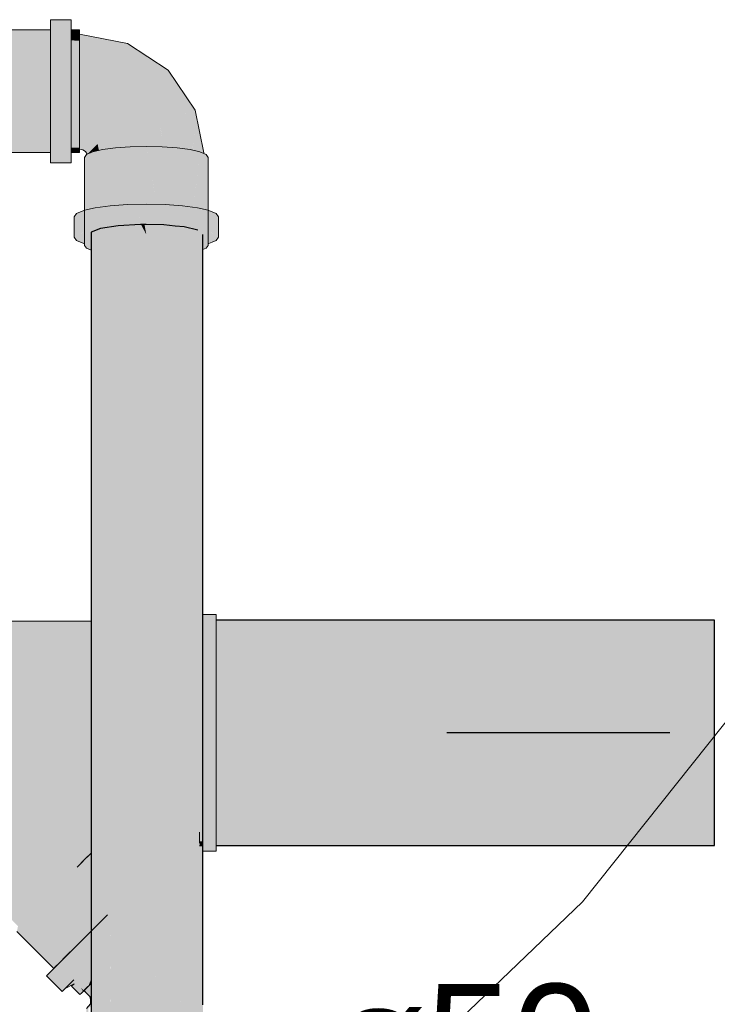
# Model space of a CAD drawing. Header units: millimetres. Extents: x 321 to 585, y -277 to 9.
# Tile 382 of 656: x 531.97 to 533.22, y -239.12 to -237.36. Entities that reach past the tile are written whole.
import ezdxf

# ---------------------------------------------------------------- set-up
doc = ezdxf.new("R2010")
doc.units = ezdxf.units.MM
doc.header["$MEASUREMENT"] = 0
doc.linetypes.add('NULL', pattern=[0])
for name, color, linetype, lineweight in [('CV-Condutos', 1, 'Continuous', 25), ('CV-Conexões', 9, 'Continuous', 18), ('IFC-Laje-Contorno', 134, 'Continuous', 5), ('TQ-Condutos', 3, 'Continuous', 25), ('TQ-Conexões', 9, 'Continuous', 18), ('TQ-Sentido conduto', 9, 'Continuous', 30), ('TQ-Textos conduto', 7, 'Continuous', 9)]:
    doc.layers.add(name, color=color, linetype=linetype, lineweight=lineweight)
doc.styles.add('Arial', font='arial.ttf')

msp = doc.modelspace()

# ---------------------------------------------------------------- hatches: boundary and pattern name
at = {"layer": 'CV-Condutos', "linetype": 'Continuous'}
for points in [[(532.0999, -237.7395), (532.0999, -237.7627), (532.0999, -237.7652), (532.1, -237.7715), (532.1002, -237.7792), (532.1001, -237.7715), (532.1002, -237.7792), (532.1, -237.7715), (532.0999, -237.7652), (532.0999, -237.7715), (532.1, -237.7789), (532.105, -238.4367), (532.1, -237.7789), (532.0999, -237.7715), (532.0999, -237.7652), (532.0999, -237.7714), (532.0999, -237.7788), (532.0999, -238.4367), (532.0999, -238.8525), (532.0999, -238.9922), (532.1057, -238.9864), (532.0999, -238.9922), (532.0999, -239.086), (532.0999, -239.109), (532.0999, -239.2103), (532.0999, -239.2391), (532.0999, -239.2438), (532.0999, -239.2607), (532.0999, -240.4124), (532.0999, -240.4126), (532.1009, -240.4123), (532.1018, -240.4121), (532.1018, -240.4119), (532.1022, -240.4121), (532.1022, -240.4117), (532.1086, -239.2607), (532.1076, -239.2438), (532.1073, -239.2391), (532.1057, -239.2103), (532.1073, -239.2391), (532.1076, -239.2438), (532.1086, -239.2607), (532.1087, -239.2438), (532.1084, -239.2391), (532.1065, -239.2103), (532.1084, -239.2391), (532.1087, -239.2438), (532.1087, -239.2391), (532.1067, -239.2103), (532.1087, -239.2391), (532.1087, -239.2438), (532.1164, -240.4188), (532.1145, -239.2438), (532.117, -240.4187), (532.117, -239.2438), (532.117, -239.2391), (532.1145, -239.2391), (532.117, -239.2391), (532.1169, -239.2103), (532.117, -239.2438), (532.117, -239.2103), (532.1163, -239.0696), (532.1162, -239.0697), (532.1152, -239.0707), (532.1162, -239.0697), (532.1163, -239.0696), (532.1158, -238.9763), (532.114, -238.978), (532.1142, -239.0717), (532.1144, -239.2103), (532.1142, -239.0717), (532.1118, -239.0741), (532.1142, -239.0717), (532.114, -238.978), (532.1158, -238.9763), (532.1131, -238.4367), (532.1101, -238.9819), (532.1096, -239.0763), (532.1088, -239.2103), (532.1095, -239.0994), (532.1096, -239.0763), (532.1089, -238.9831), (532.1082, -238.9839), (532.1061, -238.8462), (532.1089, -238.9831), (532.1079, -238.8444), (532.1049, -238.4367), (532.1079, -238.8444), (532.1101, -238.9819), (532.1109, -238.8414), (532.1131, -238.4367), (532.1167, -237.8013), (532.1004, -237.7794), (532.1002, -237.7716), (532.1001, -237.7653), (532.1002, -237.7716), (532.1037, -237.773), (532.1002, -237.7716), (532.1004, -237.7794), (532.1167, -237.8013), (532.1168, -237.7787), (532.1168, -237.7724), (532.1001, -237.7627), (532.1168, -237.7724), (532.1169, -237.7666), (532.1134, -237.7658), (532.1169, -237.7666), (532.117, -237.7327)], [(532.117, -237.7327), (532.1131, -238.4367), (532.117, -238.975), (532.117, -238.4367)], [(532.1359, -238.9561), (532.1484, -240.4137), (532.1484, -238.9436), (532.1484, -240.4057), (532.1523, -240.4055), (532.1536, -240.4054), (532.173, -238.9191), (532.1885, -237.7254), (532.1484, -237.7277), (532.117, -237.7327), (532.117, -238.975), (532.1159, -238.9762), (532.1158, -238.9763), (532.1163, -239.0696), (532.117, -239.2103), (532.1163, -239.0696), (532.117, -239.2103), (532.117, -239.0689), (532.1211, -240.4181), (532.1349, -239.051)], [(532.1537, -240.4029), (532.1536, -240.4054), (532.1864, -240.4035), (532.1885, -240.4036), (532.1885, -240.4034), (532.1885, -237.7254)], [(532.3004, -237.7705), (532.3004, -237.7643), (532.3004, -237.7622), (532.2947, -237.7449), (532.2947, -237.7635), (532.2947, -237.7642), (532.2947, -237.7667), (532.2947, -237.7689), (532.2947, -237.773), (532.2947, -237.7689), (532.2947, -237.7667), (532.2947, -237.7642), (532.2947, -237.7635), (532.2947, -237.7449), (532.2917, -237.7359), (532.2917, -237.7642), (532.2917, -237.768), (532.2942, -237.7732), (532.2947, -237.7734), (532.2942, -237.7732), (532.2917, -237.768), (532.2917, -237.7742), (532.2918, -237.7874), (532.2947, -237.7783), (532.2947, -237.7772), (532.2947, -237.7743), (532.2947, -237.7772), (532.2947, -237.7783), (532.2974, -237.7799), (532.3004, -237.7759), (532.2974, -237.7799), (532.2947, -237.7783), (532.2918, -237.7874), (532.2947, -237.7835), (532.2966, -237.781), (532.2947, -237.7835), (532.2918, -237.7874), (532.2947, -237.787), (532.2918, -237.7874), (532.2918, -237.7976), (532.2918, -237.7875), (532.2917, -237.7742), (532.2917, -237.7875), (532.2917, -237.7977), (532.2917, -237.768), (532.2917, -237.7359), (532.2915, -237.7681), (532.2915, -237.7981), (532.2915, -237.7681), (532.2915, -237.7643), (532.2917, -237.7359), (532.2669, -237.7299), (532.2669, -237.7699), (532.2669, -237.7786), (532.2669, -237.8311), (532.2669, -238.4346), (532.2669, -237.7299), (532.2507, -237.7282), (532.2304, -237.7262), (532.2507, -238.2369), (532.2304, -237.7262), (532.1991, -237.7256), (532.1885, -237.7254), (532.1991, -237.9581), (532.1885, -237.7254), (532.1885, -238.4346), (532.1885, -238.8388), (532.1885, -240.4036), (532.1898, -240.4036), (532.1903, -240.4036), (532.1973, -238.8388), (532.1991, -238.4346), (532.1991, -238.8388), (532.1991, -240.028), (532.2153, -238.8388), (532.2208, -238.4346), (532.2171, -238.8388), (532.2028, -240.4038), (532.2277, -240.4043), (532.2285, -240.4043), (532.2288, -240.4043), (532.2224, -238.8388), (532.2288, -240.4043), (532.23, -240.4043), (532.2304, -240.4043), (532.2304, -238.8388), (532.2304, -238.4346), (532.2304, -238.8388), (532.2507, -238.7858), (532.2507, -238.4346), (532.2507, -238.7858), (532.2586, -238.4346), (532.2507, -238.7858), (532.2304, -238.8388), (532.2304, -240.4043), (532.2336, -240.4044), (532.2346, -240.4044), (532.2507, -238.8388), (532.2304, -240.807), (532.2507, -239.0969), (532.2507, -240.8091), (532.2538, -238.8388), (532.2655, -240.4074), (532.26, -238.8388), (532.2669, -240.4076), (532.2669, -238.8388), (532.2669, -240.4076), (532.2696, -240.4078), (532.2702, -240.4079), (532.2828, -238.8388), (532.2861, -238.4346), (532.2912, -237.7984), (532.2861, -238.4346), (532.2828, -238.8388), (532.2876, -239.2103), (532.288, -239.2391), (532.2879, -239.2103), (532.288, -239.2391), (532.2876, -239.2103), (532.2828, -238.8388), (532.2876, -239.2103), (532.2828, -238.8388), (532.2798, -239.2103), (532.2845, -239.2103), (532.2879, -239.2391), (532.2845, -239.2103), (532.2798, -239.2103), (532.2796, -239.2391), (532.2846, -239.2391), (532.2796, -239.2391), (532.2796, -239.2438), (532.2899, -240.4195), (532.2846, -239.2438), (532.2908, -240.4197), (532.288, -239.2438), (532.2917, -240.42), (532.2915, -239.2438), (532.2914, -239.2391), (532.2915, -239.2438), (532.2915, -239.2391), (532.2911, -239.2103), (532.2915, -239.2391), (532.2911, -239.2103), (532.287, -238.8388), (532.2911, -239.2103), (532.2915, -239.2391), (532.2914, -239.2103), (532.2915, -239.2391), (532.2915, -239.2438), (532.2917, -240.42), (532.2916, -239.2438), (532.2916, -239.2391), (532.2916, -239.2103), (532.2914, -238.8388), (532.2913, -238.4346), (532.2914, -238.8388), (532.2916, -239.2103), (532.2917, -239.2103), (532.2915, -238.8388), (532.2915, -238.4346), (532.2915, -238.8388), (532.2917, -239.2103), (532.2917, -238.8388), (532.2917, -239.1144), (532.2947, -239.0123), (532.2966, -239.1197), (532.2947, -238.8578), (532.2946, -238.8388), (532.2917, -238.4346), (532.2946, -238.8388), (532.2947, -238.8578), (532.2947, -238.8388), (532.2947, -238.7517), (532.2947, -238.8388), (532.2947, -238.8578), (532.2966, -239.1197), (532.2955, -238.8388), (532.2947, -238.6144), (532.294, -238.4346), (532.2947, -238.6144), (532.2947, -238.6117), (532.2947, -238.6031), (532.2941, -238.4346), (532.2947, -238.5095), (532.2947, -238.4346), (532.2947, -238.0723), (532.2947, -237.7937), (532.2947, -238.0723), (532.2947, -238.4346), (532.2947, -238.5095), (532.2985, -238.4346), (532.3004, -237.7861), (532.2985, -238.4346), (532.2947, -238.5095), (532.2941, -238.4346), (532.2947, -238.6031), (532.2947, -238.6117), (532.2947, -238.6144), (532.2955, -238.8388), (532.2966, -239.1197), (532.2974, -238.8388), (532.2997, -238.8388), (532.2974, -238.8388), (532.2966, -239.1197), (532.2947, -239.0123), (532.2947, -239.1176), (532.2947, -239.0123), (532.2917, -239.1144), (532.2947, -239.177), (532.2917, -239.1144), (532.2917, -239.2103), (532.2917, -239.2391), (532.2917, -239.2438), (532.2947, -239.2427), (532.2947, -239.2391), (532.2947, -239.2331), (532.2947, -239.2391), (532.2955, -239.2391), (532.2947, -239.2129), (532.2947, -239.2119), (532.2946, -239.2103), (532.2947, -239.2119), (532.2947, -239.2103), (532.2947, -239.2006), (532.2947, -239.1973), (532.2947, -239.2006), (532.295, -239.2103), (532.2952, -239.2103), (532.2963, -239.2103), (532.2952, -239.2103), (532.295, -239.2103), (532.2947, -239.2006), (532.2947, -239.2103), (532.2947, -239.2119), (532.2947, -239.2129), (532.2955, -239.2391), (532.296, -239.2391), (532.2955, -239.2391), (532.2947, -239.2391), (532.2947, -239.2427), (532.2917, -239.2438), (532.2917, -239.2607), (532.2947, -239.2551), (532.2947, -239.2438), (532.2947, -239.2551), (532.2956, -239.2438), (532.2947, -239.2551), (532.2917, -239.2607), (532.2925, -240.4202), (532.2947, -239.2607), (532.2917, -240.8168), (532.2947, -239.7683), (532.2962, -239.2607), (532.2962, -239.2438), (532.2962, -239.2391), (532.2962, -239.2438), (532.2962, -239.2607), (532.2996, -240.4219), (532.2969, -239.2607), (532.2968, -239.2438), (532.2968, -239.2391), (532.2968, -239.2103), (532.2968, -239.2391), (532.3003, -239.2391), (532.2994, -239.2103), (532.2995, -239.2103), (532.2994, -239.2103), (532.3003, -239.2391), (532.2968, -239.2391), (532.2968, -239.2438), (532.2969, -239.2607), (532.3005, -240.4221), (532.3005, -239.2607), (532.3005, -239.2438), (532.3005, -239.2391), (532.3005, -239.2103), (532.3005, -239.1239), (532.3005, -238.8388), (532.3005, -238.8388), (532.3004, -238.4346), (532.3005, -238.8388), (532.3005, -238.4346), (532.3005, -237.786), (532.3004, -237.7759)], [(532.3005, -237.7432), (532.3004, -237.7705), (532.3004, -237.7759), (532.3005, -237.786), (532.3005, -237.7758), (532.3005, -237.7705)], [(532.1049, -238.4367), (532.1079, -238.8444), (532.1079, -238.8444)], [(532.1131, -238.4367), (532.1159, -238.9762), (532.117, -238.975)], [(532.1131, -238.4367), (532.1158, -238.9763), (532.1159, -238.9762)], [(532.1991, -240.028), (532.1991, -238.4346), (532.1885, -240.8062)], [(532.1991, -240.028), (532.1991, -240.8064), (532.2208, -238.4346)], [(532.1079, -238.8444), (532.1089, -238.9831), (532.1101, -238.9819)], [(532.1089, -238.9831), (532.1079, -238.8444), (532.1079, -238.8444)], [(532.2538, -238.8388), (532.2513, -240.4047), (532.2513, -240.406), (532.2642, -240.4073), (532.2642, -240.405), (532.2642, -240.4073), (532.2653, -240.4074), (532.2653, -240.405), (532.2653, -240.4074), (532.2655, -240.4074), (532.2655, -240.405)], [(532.26, -238.8388), (532.2655, -240.405), (532.2655, -240.4074), (532.2667, -240.4075), (532.2667, -240.405), (532.2667, -240.4075), (532.2669, -240.4076), (532.2669, -240.405)], [(532.1061, -238.8462), (532.1082, -238.9838), (532.1089, -238.9831)], [(532.1212, -240.4073), (532.1212, -240.409), (532.1384, -240.4063), (532.1457, -240.4059), (532.1457, -240.4051), (532.1457, -240.4059), (532.1458, -240.4059), (532.1477, -240.4057), (532.1478, -240.4057), (532.1477, -240.4048), (532.1478, -240.4057), (532.1483, -240.4057), (532.1483, -240.4047), (532.1359, -238.9561)], [(532.1096, -239.0763), (532.1101, -238.9819), (532.1089, -238.9831)], [(532.1095, -238.9825), (532.1089, -238.9831), (532.1101, -238.9819)], [(532.116, -238.976), (532.117, -238.975), (532.1159, -238.9762)], [(532.116, -238.976), (532.1159, -238.9762), (532.117, -238.975)], [(532.117, -239.0689), (532.117, -240.4097), (532.1203, -240.4092)], [(532.117, -239.0689), (532.1203, -240.4092), (532.121, -240.409)], [(532.2507, -240.4047), (532.2507, -239.0969), (532.2352, -240.4043), (532.2352, -240.4044), (532.2354, -240.4044), (532.2366, -240.4044), (532.2507, -240.4059)]]:
    msp.add_hatch(color=11, dxfattribs=at).paths.add_polyline_path(points)
at = {"layer": 'CV-Conexões', "linetype": 'Continuous'}
for points in [[(532.0274, -237.3584), (532.0274, -237.3656), (532.0274, -237.3767), (532.0541, -237.3767), (532.0274, -237.3767), (532.0274, -237.3811), (532.0274, -237.4038), (532.0274, -237.4323), (532.0274, -237.4644), (532.0274, -237.4982), (532.0274, -237.5312), (532.0274, -237.5612), (532.0274, -237.5862), (532.0274, -237.5966), (532.0274, -237.6044), (532.0434, -237.5966), (532.0274, -237.6044), (532.0274, -237.6147), (532.0646, -237.6147), (532.0646, -237.6044), (532.0646, -237.5966), (532.0646, -237.5862), (532.0646, -237.5612), (532.0646, -237.5312), (532.0646, -237.4982), (532.0646, -237.4644), (532.0646, -237.4323), (532.0646, -237.4038), (532.0646, -237.3811), (532.0646, -237.3767), (532.0646, -237.3656), (532.0646, -237.3584)], [(532.0274, -237.3767), (531.8315, -237.3767), (531.8315, -237.3829), (532.0274, -237.3934), (532.0274, -237.3829), (532.0274, -237.378), (532.0274, -237.3777)], [(532.0795, -237.3767), (532.0646, -237.3767), (532.0646, -237.3771), (532.0646, -237.3829), (532.0795, -237.3829)], [(531.8515, -237.384), (531.8315, -237.3829), (531.8315, -237.3865), (531.8315, -237.3962), (531.8315, -237.4157), (531.8315, -237.4401), (531.8315, -237.4677), (531.8315, -237.4966), (531.8315, -237.525), (531.8315, -237.5507), (531.8315, -237.5721), (531.8315, -237.5878), (531.8515, -237.5878), (532.0274, -237.5878), (532.0274, -237.5874), (532.0274, -237.5868), (532.0274, -237.5845), (531.8515, -237.5734), (532.0274, -237.5845), (532.0274, -237.58), (532.0274, -237.5721), (531.9874, -237.5721), (531.8515, -237.5721), (531.8515, -237.5688), (531.8515, -237.5721), (531.9874, -237.5721), (532.0274, -237.5721), (532.0274, -237.5676), (531.9157, -237.558), (531.8515, -237.5524), (531.9157, -237.558), (532.0274, -237.5676), (532.0274, -237.553), (532.0274, -237.5507), (531.8788, -237.5507), (531.8515, -237.5507), (532.0274, -237.5507), (532.0274, -237.5308), (532.0274, -237.5304), (531.8515, -237.5486), (532.0274, -237.5304), (532.0274, -237.525), (531.8515, -237.525), (532.0274, -237.525), (532.0274, -237.5031), (532.0274, -237.5026), (531.8515, -237.5227), (532.0274, -237.5026), (532.0274, -237.4966), (532.0274, -237.4743), (531.8515, -237.4966), (532.0274, -237.4743), (532.0274, -237.4742), (532.0274, -237.4738), (531.8515, -237.4943), (532.0274, -237.4738), (532.0274, -237.4723), (532.0274, -237.4677), (531.8515, -237.4677), (532.0274, -237.4677), (532.0274, -237.4464), (532.0274, -237.4459), (531.8515, -237.4655), (532.0274, -237.4459), (532.0274, -237.4401), (531.8515, -237.4401), (532.0274, -237.4401), (532.0274, -237.4213), (532.0274, -237.4208), (531.8515, -237.4381), (532.0274, -237.4208), (532.0274, -237.4157), (532.0274, -237.4007), (532.0274, -237.4006), (531.8515, -237.4157), (532.0274, -237.4006), (532.0274, -237.4003), (531.8515, -237.4141), (532.0274, -237.4003), (532.0274, -237.3993), (532.0274, -237.3962), (531.8515, -237.3962), (532.0274, -237.3962), (532.0274, -237.3957), (532.0274, -237.3942), (531.8515, -237.3873), (531.8515, -237.3865), (531.8515, -237.3873), (532.0274, -237.3942), (532.0795, -237.3962), (532.0274, -237.3934), (531.8985, -237.3865)], [(532.0795, -237.3829), (532.0719, -237.3829), (532.0646, -237.3829), (532.0646, -237.3954), (532.0795, -237.3962), (532.0795, -237.3844)], [(532.0646, -237.5874), (532.0646, -237.5878), (532.0668, -237.5878), (532.0795, -237.5878), (532.0795, -237.5721), (532.0795, -237.5507), (532.0795, -237.525), (532.0795, -237.4966), (532.0795, -237.4677), (532.0795, -237.4401), (532.0795, -237.4157), (532.0795, -237.3962), (532.0646, -237.3956), (532.0646, -237.3962), (532.0646, -237.3974), (532.0646, -237.3975), (532.0646, -237.4157), (532.0646, -237.4172), (532.0646, -237.4173), (532.0646, -237.4227), (532.0646, -237.4401), (532.0646, -237.4417), (532.0646, -237.4419), (532.0646, -237.448), (532.0646, -237.4677), (532.0646, -237.4694), (532.0646, -237.4696), (532.0646, -237.4966), (532.0646, -237.4983), (532.0646, -237.4985), (532.0646, -237.5047), (532.0646, -237.525), (532.0646, -237.5265), (532.0646, -237.5266), (532.0646, -237.5323), (532.0646, -237.5507), (532.0646, -237.5514), (532.0646, -237.5555), (532.0646, -237.5708), (532.0646, -237.5721), (532.0646, -237.5837), (532.0646, -237.5868)], [(532.0795, -237.3844), (532.0795, -237.3932), (532.0795, -237.4379), (532.0795, -237.5016), (532.0795, -237.5597), (532.0795, -237.5903), (532.0852, -237.5914), (532.0901, -237.5946), (532.0929, -237.5624), (532.0901, -237.5946), (532.0933, -237.5994), (532.0934, -237.5993), (532.1042, -237.5698), (532.1129, -237.5081), (532.1042, -237.5698), (532.0933, -237.5994), (532.1118, -237.581), (532.1412, -237.5267), (532.1376, -237.4493), (532.1412, -237.5267), (532.1118, -237.581), (532.1142, -237.5927), (532.117, -237.592), (532.1601, -237.5546), (532.1869, -237.4817), (532.1576, -237.4085), (532.1869, -237.4817), (532.1601, -237.5546), (532.1665, -237.5864), (532.1679, -237.5863), (532.2198, -237.5302), (532.2312, -237.5863), (532.232, -237.5864), (532.2682, -237.5173), (532.2239, -237.452), (532.2682, -237.5173), (532.2834, -237.5925), (532.2838, -237.5926), (532.2866, -237.5206), (532.238, -237.449), (532.1653, -237.4012)], [(532.2834, -237.5925), (532.2833, -237.5919), (532.2829, -237.5901), (532.2709, -237.5892), (532.2684, -237.589), (532.2709, -237.5892), (532.2829, -237.5901), (532.2682, -237.5173), (532.2346, -237.5813), (532.2327, -237.5851), (532.232, -237.5864), (532.2457, -237.5874), (532.2546, -237.588), (532.2626, -237.5886), (532.2546, -237.588), (532.2666, -237.5897), (532.2776, -237.5912)], [(532.3023, -237.5983), (532.302, -237.5968), (532.2866, -237.5206), (532.2839, -237.5904), (532.2838, -237.5926), (532.2883, -237.5936), (532.2952, -237.5952)], [(532.2302, -237.5817), (532.2198, -237.5302), (532.1718, -237.582), (532.1693, -237.5847), (532.168, -237.5861), (532.1679, -237.5863), (532.1704, -237.5861), (532.1938, -237.5855), (532.1845, -237.5851), (532.1938, -237.5855), (532.1991, -237.5854), (532.2125, -237.5857), (532.2069, -237.5852), (532.2125, -237.5857), (532.2266, -237.5861), (532.2278, -237.5861), (532.211, -237.5851), (532.196, -237.5842), (532.211, -237.5851), (532.2113, -237.5851), (532.211, -237.5851), (532.2278, -237.5861), (532.2137, -237.5851), (532.1991, -237.584), (532.2137, -237.5851), (532.2145, -237.585), (532.2137, -237.5851), (532.2278, -237.5861), (532.2312, -237.5863), (532.2311, -237.5862), (532.2308, -237.5846)], [(532.1195, -237.5898), (532.1174, -237.5916), (532.1206, -237.5912), (532.1436, -237.588), (532.1665, -237.5864), (532.1663, -237.585), (532.1654, -237.5808), (532.1298, -237.589), (532.1223, -237.5896), (532.1298, -237.589), (532.1654, -237.5808), (532.1601, -237.5546)], [(531.8515, -237.5966), (532.0274, -237.5966), (532.0274, -237.5962), (532.0274, -237.5948), (531.8515, -237.5889), (532.0274, -237.5948), (532.0274, -237.5947), (532.0274, -237.5883), (531.8515, -237.5885), (532.0274, -237.5882), (532.0274, -237.5882), (531.8515, -237.5882), (531.8425, -237.5882), (531.8515, -237.5882), (532.0274, -237.5882), (532.0274, -237.5881), (532.0274, -237.5878), (531.8515, -237.5878), (531.8315, -237.5878), (531.8315, -237.5882), (531.8315, -237.5966)], [(532.0795, -237.5882), (532.0795, -237.5878), (532.0668, -237.5878), (532.0646, -237.5878), (532.0646, -237.5882), (532.0687, -237.5882), (532.0646, -237.5882), (532.0688, -237.5882)], [(532.0646, -237.5961), (532.0795, -237.5966), (532.0795, -237.5903), (532.0795, -237.5882), (532.0688, -237.5882), (532.0689, -237.5882), (532.0688, -237.5882), (532.0646, -237.5882)], [(532.1118, -237.581), (532.0935, -237.5993), (532.1009, -237.5961)], [(532.1009, -237.5961), (532.103, -237.5952), (532.1142, -237.5927), (532.1137, -237.5906), (532.1118, -237.581), (532.1013, -237.5956)], [(532.103, -237.6961), (532.103, -237.6965), (532.1076, -237.6955), (532.1093, -237.6952), (532.1093, -237.6951), (532.1206, -237.5912), (532.103, -237.5952)], [(532.1206, -237.5912), (532.1093, -237.6952), (532.1206, -237.6937)], [(532.117, -237.592), (532.1206, -237.5912), (532.1174, -237.5916)], [(532.1436, -237.6912), (532.1611, -237.6899), (532.1436, -237.588), (532.1206, -237.5912), (532.1355, -237.6917)], [(532.1206, -237.6928), (532.1206, -237.6937), (532.1344, -237.6918), (532.1355, -237.6917), (532.1206, -237.5912)], [(532.1704, -237.6892), (532.1704, -237.5861), (532.1436, -237.588), (532.161, -237.6897), (532.1611, -237.6899), (532.1656, -237.6895), (532.1704, -237.6894)], [(532.1991, -237.6888), (532.2246, -237.7261), (532.2177, -237.6883), (532.1991, -237.5854), (532.1704, -237.5861), (532.1704, -237.6894), (532.1892, -237.689)], [(532.2278, -237.6894), (532.2278, -237.5861), (532.1991, -237.5854), (532.2179, -237.6892)], [(532.2452, -237.6898), (532.2278, -237.5861), (532.2278, -237.6892), (532.2279, -237.6894), (532.2326, -237.6895), (532.2453, -237.6905)], [(532.2626, -237.6917), (532.2776, -237.5912), (532.2546, -237.588), (532.2278, -237.5861), (532.2453, -237.6905), (532.2546, -237.6912)], [(532.2776, -237.6928), (532.2776, -237.5912), (532.2626, -237.6917), (532.2638, -237.6918), (532.2776, -237.6937)], [(532.2838, -237.6945), (532.2952, -237.5952), (532.2776, -237.5912), (532.2776, -237.6937)], [(532.0795, -237.5966), (532.0646, -237.5961), (532.0646, -237.5966)], [(532.0999, -237.7714), (532.0999, -237.7707), (532.0999, -237.77), (532.0999, -237.7686), (532.0999, -237.7652), (532.0999, -237.7642), (532.0999, -237.763), (532.0999, -237.7627), (532.0992, -237.7625), (532.0946, -237.7615), (532.0962, -237.7636), (532.0946, -237.7615), (532.0992, -237.7625), (532.0999, -237.7627), (532.0999, -237.7607), (532.1172, -237.7667), (532.1704, -237.7439), (532.3063, -237.7578), (532.2278, -237.7439), (532.3005, -237.7568), (532.3063, -237.7578), (532.3005, -237.7561), (532.3063, -237.7578), (532.3056, -237.7475), (532.3022, -237.6982), (532.3005, -237.7224), (532.3005, -237.7256), (532.3042, -237.7464), (532.3005, -237.7256), (532.3005, -237.7432), (532.3005, -237.7479), (532.3005, -237.7554), (532.3005, -237.7479), (532.3005, -237.7432), (532.3005, -237.7256), (532.2952, -237.7388), (532.2947, -237.7366), (532.2919, -237.736), (532.292, -237.7361), (532.2952, -237.7531), (532.292, -237.7361), (532.2919, -237.7361), (532.2846, -237.7342), (532.2794, -237.7329), (532.2776, -237.749), (532.2794, -237.7329), (532.2776, -237.7325), (532.273, -237.7314), (532.2587, -237.7291), (532.2571, -237.7289), (532.2546, -237.7286), (532.2516, -237.7283), (532.246, -237.7278), (532.2546, -237.7459), (532.246, -237.7278), (532.2281, -237.7261), (532.2278, -237.7261), (532.2246, -237.7261), (532.2184, -237.7259), (532.1991, -237.7256), (532.1958, -237.7255), (532.1991, -237.7433), (532.1895, -237.7253), (532.1704, -237.7264), (532.1688, -237.7265), (532.1674, -237.7266), (532.1617, -237.7269), (532.1484, -237.7277), (532.1436, -237.7285), (532.141, -237.7289), (532.1364, -237.7296), (532.1436, -237.7459), (532.1364, -237.7296), (532.1206, -237.7321), (532.1206, -237.749), (532.0999, -237.7564), (532.1206, -237.749), (532.1206, -237.7313), (532.1171, -237.7327), (532.1046, -237.7376), (532.1042, -237.7378), (532.103, -237.7383), (532.1021, -237.7387), (532.103, -237.7531), (532.0999, -237.7554), (532.103, -237.7531), (532.1021, -237.7387), (532.1019, -237.7387), (532.1001, -237.7394), (532.0999, -237.7395), (532.0999, -237.7502), (532.0999, -237.7544), (532.0999, -237.7502), (532.0999, -237.7395), (532.0919, -237.7427), (532.0919, -237.7578), (532.0919, -237.6991), (532.0904, -237.6994), (532.0892, -237.6997), (532.09, -237.7604), (532.0892, -237.6997), (532.0904, -237.6994), (532.0919, -237.6991), (532.0989, -237.6975), (532.0995, -237.6973), (532.0999, -237.6972), (532.103, -237.6965), (532.0999, -237.6658), (532.103, -237.6965), (532.103, -237.6136), (532.103, -237.5952), (532.0999, -237.6091), (532.103, -237.5952), (532.0999, -237.5965), (532.0933, -237.5994), (532.0919, -237.6), (532.0881, -237.6051), (532.089, -237.6997), (532.0896, -237.7603), (532.0896, -237.7608), (532.0896, -237.7603), (532.089, -237.6997), (532.0881, -237.6051), (532.0881, -237.7), (532.0881, -237.76), (532.0881, -237.7602), (532.0881, -237.7629), (532.0919, -237.768)], [(532.3005, -237.7693), (532.3005, -237.7705), (532.3063, -237.768), (532.3101, -237.7629), (532.31, -237.7602), (532.31, -237.76), (532.3082, -237.7604), (532.3085, -237.7608), (532.3059, -237.762), (532.3085, -237.7608), (532.3082, -237.7604), (532.31, -237.76), (532.3101, -237.7602), (532.3101, -237.76), (532.3087, -237.6996), (532.3063, -237.6), (532.3086, -237.6996), (532.3063, -237.6), (532.3063, -237.6991), (532.3063, -237.618), (532.3063, -237.6), (532.3023, -237.5983), (532.2952, -237.5952), (532.3048, -237.6988), (532.2952, -237.5952), (532.3022, -237.6982), (532.3063, -237.7578), (532.3036, -237.7615), (532.3063, -237.7578), (532.3005, -237.7573), (532.3005, -237.7583), (532.3005, -237.7603), (532.3005, -237.7622), (532.3005, -237.7603), (532.3005, -237.7583), (532.3005, -237.7573), (532.1704, -237.7439), (532.103, -237.7727), (532.291, -237.7644), (532.3005, -237.7637), (532.302, -237.7636), (532.3005, -237.7637), (532.3005, -237.7643), (532.3005, -237.7657)], [(532.2952, -237.6961), (532.2952, -237.5952), (532.2839, -237.6939), (532.2838, -237.6945), (532.284, -237.6946), (532.2906, -237.6955), (532.2952, -237.6965)], [(532.3022, -237.6982), (532.3005, -237.6725), (532.2952, -237.5952), (532.2952, -237.6965), (532.3005, -237.6977)], [(532.3101, -237.7), (532.3101, -237.6051), (532.3063, -237.6), (532.3087, -237.6996), (532.3101, -237.76)], [(532.0741, -237.7542), (532.087, -237.7368), (532.0881, -237.7366), (532.0881, -237.7347), (532.0881, -237.7366), (532.1076, -237.7321), (532.1344, -237.7285), (532.1656, -237.7262), (532.1656, -237.6895), (532.1344, -237.6918), (532.1076, -237.6955), (532.0881, -237.7), (532.087, -237.7002), (532.0741, -237.7424), (532.087, -237.7002), (532.0741, -237.7057), (532.0697, -237.7117), (532.0697, -237.7483)], [(532.0881, -237.76), (532.0881, -237.7585), (532.0881, -237.7556), (532.0881, -237.7523), (532.0881, -237.7499), (532.0999, -237.7415), (532.0999, -237.7463), (532.0999, -237.7483), (532.1635, -237.7268), (532.1625, -237.7269), (532.1635, -237.7268), (532.0999, -237.7483), (532.0999, -237.7507), (532.0999, -237.7538), (532.0999, -237.7569), (532.2326, -237.7704), (532.3005, -237.7432), (532.3029, -237.7452), (532.3101, -237.7513), (532.3101, -237.7525), (532.3101, -237.7561), (532.3101, -237.7585), (532.314, -237.7545), (532.3113, -237.7522), (532.314, -237.7545), (532.3101, -237.7585), (532.3101, -237.76), (532.3111, -237.7597), (532.3172, -237.7572), (532.3241, -237.7542), (532.3171, -237.7571), (532.3164, -237.7565), (532.3153, -237.7556), (532.3164, -237.7565), (532.3171, -237.7571), (532.3241, -237.7542), (532.3285, -237.7483), (532.3203, -237.7429), (532.3111, -237.7368), (532.3105, -237.7405), (532.3111, -237.7368), (532.3101, -237.7366), (532.3101, -237.7404), (532.3101, -237.7426), (532.3005, -237.7397), (532.2938, -237.7376), (532.3101, -237.7426), (532.3101, -237.7404), (532.3101, -237.7366), (532.2977, -237.7374), (532.3101, -237.7366), (532.2879, -237.7327), (532.2917, -237.7359), (532.2879, -237.7327), (532.2638, -237.7285), (532.2746, -237.7318), (532.2693, -237.7301), (532.2669, -237.7299), (532.2661, -237.7298), (532.2669, -237.7299), (532.2693, -237.7301), (532.2638, -237.7285), (532.2634, -237.729), (532.263, -237.7295), (532.2597, -237.7292), (532.263, -237.7295), (532.2638, -237.7285), (532.2594, -237.7291), (532.2591, -237.7291), (532.2594, -237.7291), (532.2638, -237.7285), (532.2333, -237.7262), (532.2326, -237.7262), (532.233, -237.7262), (532.2495, -237.7281), (532.2326, -237.7262), (532.2298, -237.7261), (532.2304, -237.7262), (532.1722, -237.7263), (532.1639, -237.7268), (532.1722, -237.7263), (532.2304, -237.7262), (532.2298, -237.7261), (532.1749, -237.7262), (532.2271, -237.7261), (532.2298, -237.7261), (532.1991, -237.7254), (532.1985, -237.7248), (532.1944, -237.7255), (532.1952, -237.7255), (532.1944, -237.7255), (532.1751, -237.7262), (532.1944, -237.7255), (532.1985, -237.7248), (532.1885, -237.7254), (532.1812, -237.7258), (532.1885, -237.7254), (532.1985, -237.7248), (532.1858, -237.7253), (532.1985, -237.7248), (532.1656, -237.6895), (532.1656, -237.725), (532.1656, -237.7262), (532.1637, -237.7268), (532.1656, -237.7262), (532.1536, -237.7274), (532.1587, -237.7271), (532.1168, -237.7328), (532.1588, -237.7271), (532.1168, -237.7328), (532.1587, -237.7271), (532.1536, -237.7274), (532.1656, -237.7262), (532.1514, -237.7272), (532.1344, -237.7285), (532.1338, -237.7285), (532.1457, -237.7278), (532.1484, -237.7277), (532.1457, -237.7278), (532.1338, -237.7285), (532.1076, -237.7321), (532.1443, -237.7283), (532.117, -237.7327), (532.1143, -237.7331), (532.117, -237.7327), (532.1443, -237.7283), (532.1224, -237.7306), (532.1076, -237.7321), (532.0999, -237.7339), (532.0999, -237.7346), (532.0999, -237.7339), (532.087, -237.7368), (532.0999, -237.7351), (532.0999, -237.7354), (532.0999, -237.7395), (532.0999, -237.7354), (532.0999, -237.7351), (532.0993, -237.7355), (532.0881, -237.7442), (532.0993, -237.7355), (532.0881, -237.7373), (532.0993, -237.7355), (532.0999, -237.7351), (532.0881, -237.7367), (532.0875, -237.7374), (532.0881, -237.7367), (532.087, -237.7368), (532.0865, -237.7376), (532.0793, -237.7477), (532.0865, -237.7376), (532.0788, -237.7479), (532.0741, -237.7542), (532.087, -237.7597)], [(532.141, -237.7289), (532.1355, -237.6917), (532.1206, -237.6937)], [(532.3241, -237.7057), (532.3111, -237.7002), (532.3101, -237.7), (532.3101, -237.7018), (532.3101, -237.7), (532.2906, -237.6955), (532.2638, -237.6918), (532.2326, -237.6895), (532.1991, -237.6888), (532.1656, -237.6895), (532.1991, -237.7254), (532.2326, -237.7262), (532.2638, -237.7285), (532.3111, -237.7368), (532.2906, -237.7321), (532.3101, -237.7366), (532.3111, -237.7368), (532.3241, -237.7424), (532.3111, -237.7368), (532.3285, -237.7483), (532.3285, -237.7117)], [(532.2727, -237.7305), (532.2626, -237.6917), (532.2573, -237.7276)], [(532.2776, -237.731), (532.2776, -237.6937), (532.2626, -237.6917)], [(532.1991, -237.7433), (532.1958, -237.7255), (532.1895, -237.7254)], [(532.31, -237.7602), (532.3101, -237.7629), (532.3101, -237.7602), (532.31, -237.76)]]:
    msp.add_hatch(color=241, dxfattribs=at).paths.add_polyline_path(points)
at = {"layer": 'TQ-Condutos', "linetype": 'Continuous'}
for points in [[(532.3005, -238.4435), (532.3005, -238.4355), (532.1991, -238.4435)], [(532.3005, -238.4346), (532.3005, -238.4355), (532.3005, -238.4346)], [(533.1297, -238.4347), (532.3245, -238.4357), (532.3245, -238.4435), (532.3245, -238.4487), (533.1402, -238.4435), (533.1394, -238.4428), (533.1402, -238.4435), (532.3245, -238.4487), (532.3245, -238.4857), (532.3245, -238.4941), (533.1908, -238.4857), (533.1894, -238.4845), (533.1407, -238.4439), (533.1894, -238.4845), (533.1908, -238.4857), (532.3245, -238.4941), (532.3245, -238.5541), (532.3245, -238.5642), (532.3245, -238.6367), (532.3245, -238.6469), (532.3245, -238.7194), (532.3245, -238.7278), (532.3245, -238.7877), (532.3245, -238.7929), (532.3245, -238.83), (532.3245, -238.8311), (533.2182, -238.8388), (533.2182, -238.83), (533.2182, -238.7877), (533.2182, -238.7194), (533.2182, -238.6367), (533.2182, -238.5541), (533.1911, -238.486), (533.2182, -238.5541), (533.2182, -238.5085), (533.2182, -238.4857), (533.2182, -238.4435), (533.2182, -238.4346)], [(533.2182, -238.4346), (533.1296, -238.4346), (532.3245, -238.4346), (532.3245, -238.4355), (532.3245, -238.4357), (533.1297, -238.4347)], [(532.2947, -238.8388), (532.3005, -238.8388), (532.3005, -238.8309), (532.2947, -238.8313)], [(533.2182, -238.8388), (532.3245, -238.8311), (532.3245, -238.8388)]]:
    msp.add_hatch(color=73, dxfattribs=at).paths.add_polyline_path(points)
at = {"layer": 'TQ-Conexões', "linetype": 'Continuous'}
for points in [[(531.7637, -238.8367), (531.8203, -238.8347), (531.8266, -238.8345), (531.82, -238.8344), (531.8266, -238.8345), (531.8287, -238.8367), (531.8288, -238.8367), (531.8287, -238.8367), (531.969, -238.9833), (531.9714, -238.9809), (531.835, -238.8367), (531.8308, -238.8323), (531.8181, -238.8325), (531.7637, -238.8333), (531.8308, -238.8323), (531.9714, -238.9809), (531.969, -238.9833), (531.967, -238.9927), (531.9693, -238.9904), (531.967, -238.9927), (532.0332, -239.0589), (532.0358, -239.0562), (532.0434, -239.0486), (531.9716, -238.9881), (532.0434, -239.0486), (531.9782, -238.9814), (531.9784, -238.9739), (531.9782, -238.9814), (532.0434, -239.0486), (532.0555, -239.0365), (531.9848, -238.9748), (532.0555, -239.0365), (532.0713, -239.0207), (531.995, -238.9646), (531.9897, -238.9626), (531.995, -238.9646), (532.0713, -239.0207), (532.0898, -239.0023), (532.0176, -238.942), (532.0052, -238.9545), (532.0176, -238.942), (532.0043, -238.948), (531.8556, -238.8221), (531.8432, -238.8272), (531.8556, -238.8221), (532.0043, -238.948), (532.0176, -238.942), (532.0898, -239.0023), (532.0999, -238.9921), (532.1095, -238.9825), (532.0999, -238.9761), (532.0999, -238.9729), (532.0301, -238.9295), (532.0214, -238.9309), (531.8929, -238.8131), (531.8743, -238.8176), (531.8929, -238.8131), (531.7637, -238.8199), (531.8929, -238.8131), (532.0214, -238.9309), (532.0301, -238.9295), (532.0999, -238.9729), (532.0999, -238.968), (532.0433, -238.9163), (532.0999, -238.968), (532.0999, -238.9386), (532.0999, -238.9275), (532.0566, -238.903), (532.0397, -238.9126), (532.0566, -238.903), (532.0999, -238.9275), (532.0999, -238.9116), (532.0691, -238.8906), (532.058, -238.8943), (532.0691, -238.8906), (532.0999, -238.9116), (532.0999, -238.8965), (532.0999, -238.8791), (532.0815, -238.8781), (532.0999, -238.8791), (532.0999, -238.8749), (532.0999, -238.8597), (532.0917, -238.8679), (532.0999, -238.8597), (532.0999, -238.8586), (532.0999, -238.8524), (532.0897, -238.8626), (532.075, -238.8773), (532.0823, -238.87), (532.0897, -238.8626), (532.0953, -238.857), (532.0981, -238.8542), (532.0999, -238.8524), (532.0999, -238.8506), (532.0999, -238.8503), (532.0999, -238.8471), (532.0999, -238.846), (532.0999, -238.8432), (532.0999, -238.8426), (532.0999, -238.8405), (532.0999, -238.8399), (532.0999, -238.8391), (532.0999, -238.8384), (532.0999, -238.8378), (532.0999, -238.8374), (532.0999, -238.8367), (532.0999, -238.8366), (532.0999, -238.8357), (532.0994, -238.8352), (532.0975, -238.8348), (532.0956, -238.8343), (532.0975, -238.8348), (532.0994, -238.8352), (532.0999, -238.8352), (532.0999, -238.8347), (532.0999, -238.8347), (532.0999, -238.8342), (532.0999, -238.834), (532.0999, -238.8336), (532.0999, -238.8334), (532.0937, -238.8338), (532.0999, -238.8334), (532.0999, -238.833), (532.0999, -238.8326), (532.0917, -238.8333), (532.0898, -238.8328), (532.0818, -238.8309), (532.0898, -238.8328), (532.0917, -238.8333), (532.0999, -238.8326), (532.0999, -238.8323), (532.0999, -238.8315), (532.0999, -238.8303), (532.0999, -238.8296), (532.0737, -238.829), (532.0999, -238.8296), (532.0999, -238.8263), (532.0999, -238.8255), (532.0657, -238.8271), (532.0999, -238.8255), (532.0999, -238.825), (532.0576, -238.8252), (532.0999, -238.825), (532.0999, -238.8212), (532.0999, -238.8202), (532.0385, -238.8215), (532.0999, -238.8202), (532.0999, -238.8196), (532.0194, -238.8178), (532.0999, -238.8196), (532.0999, -238.811), (532.0999, -238.8101), (531.9782, -238.8121), (532.1133, -238.8099), (531.9353, -238.8099), (532.0999, -238.8099), (532.0999, -238.7952), (532.0999, -238.7805), (532.0999, -238.7781), (532.0999, -238.7766), (532.0999, -238.7566), (532.0999, -238.7367), (532.0999, -238.7349), (532.0999, -238.7117), (532.0999, -238.6885), (532.0999, -238.6865), (532.0999, -238.6616), (532.0999, -238.6367), (532.0999, -238.6347), (532.0999, -238.6098), (532.0999, -238.585), (532.0999, -238.5831), (532.0999, -238.5599), (532.0999, -238.5367), (532.0999, -238.5351), (532.0999, -238.5152), (532.0999, -238.4953), (532.0999, -238.4941), (532.0999, -238.4788), (532.0999, -238.4635), (532.0999, -238.4627), (532.0999, -238.4531), (532.0999, -238.4435), (532.0999, -238.4433), (532.0999, -238.4406), (532.0999, -238.4367), (531.7637, -238.4367), (531.7268, -238.4373), (531.7268, -238.4379), (531.7268, -238.439), (531.7268, -238.4435), (531.7637, -238.4435), (531.7268, -238.4435), (531.7268, -238.4453), (531.7268, -238.4472), (531.7268, -238.4635), (531.7637, -238.4635), (531.7637, -238.4953), (531.7637, -238.5367), (531.7637, -238.4953), (531.7637, -238.4635), (531.7268, -238.4635), (531.7268, -238.4664), (531.7268, -238.4693), (531.7268, -238.4744), (531.7268, -238.4953), (531.7268, -238.499), (531.7268, -238.5028), (531.7268, -238.5095), (531.7268, -238.5367), (531.7268, -238.5762), (531.7637, -238.585), (531.7268, -238.5762), (531.7268, -238.5806), (531.7268, -238.585), (531.7268, -238.5933), (531.7268, -238.6273), (531.7637, -238.6367), (531.7268, -238.6273), (531.7268, -238.632), (531.7268, -238.6367), (531.7268, -238.645), (531.7268, -238.6791), (531.7637, -238.6885), (531.7268, -238.6791), (531.7268, -238.6838), (531.7268, -238.6885), (531.7268, -238.728), (531.7637, -238.7367), (531.7268, -238.728), (531.7268, -238.7323), (531.7268, -238.7367), (531.7268, -238.7434), (531.7268, -238.7706), (531.7637, -238.7781), (531.7268, -238.7706), (531.7268, -238.7744), (531.7268, -238.7781), (531.7268, -238.8042), (531.7637, -238.8099), (531.7268, -238.8042), (531.7268, -238.807), (531.7268, -238.8099), (531.7268, -238.8181), (531.7268, -238.8263), (531.7637, -238.8299), (531.7268, -238.8263), (531.7268, -238.8281), (531.7268, -238.8299), (531.7268, -238.8327), (531.7268, -238.8355), (531.7268, -238.836), (531.7268, -238.8367)], [(532.3005, -238.8423), (532.3005, -238.8487), (532.3245, -238.8487), (532.3245, -238.8415), (532.3245, -238.8388), (532.313, -238.8388), (532.3245, -238.8388), (532.3245, -238.8203), (532.3245, -238.7866), (532.3245, -238.7427), (532.3245, -238.6916), (532.3245, -238.6367), (532.3245, -238.5819), (532.3245, -238.5307), (532.3245, -238.4868), (532.3245, -238.4531), (532.3245, -238.4346), (532.3245, -238.4319), (532.3129, -238.4346), (532.3245, -238.4319), (532.3245, -238.4247), (532.3005, -238.4247), (532.3005, -238.4346), (532.3005, -238.4375), (532.2947, -238.4388), (532.3005, -238.4743), (532.2947, -238.4899), (532.3005, -238.5307), (532.2947, -238.5586), (532.3005, -238.5999), (532.2947, -238.5586), (532.2507, -238.5767), (532.2947, -238.5964), (532.2507, -238.6367), (532.2947, -238.6367), (532.3005, -238.6735), (532.2947, -238.7149), (532.3005, -238.7427), (532.2947, -238.7836), (532.3005, -238.7991), (532.2947, -238.7836), (532.2947, -238.8144), (532.2947, -238.8346), (532.3005, -238.8359), (532.3005, -238.8388)], [(532.0994, -238.8352), (532.0999, -238.8354), (532.0999, -238.8352)], [(532.0994, -238.8352), (532.0999, -238.8356), (532.0999, -238.8354)], [(532.0595, -239.0325), (531.9933, -238.9663), (532.0483, -239.0437)], [(532.0999, -238.968), (532.1095, -238.9825), (532.1293, -238.9627)], [(532.0483, -239.0437), (531.975, -238.9846), (532.0412, -239.0508)], [(532.0903, -239.0956), (532.0999, -239.086), (532.0999, -239.082), (532.0999, -239.0777), (532.0999, -239.0641), (532.0999, -239.056), (532.0999, -239.0549), (532.0931, -239.0628), (532.0999, -239.0549), (532.0999, -239.0536), (532.0999, -239.0487), (532.093, -239.0556), (532.081, -239.0675), (532.083, -239.073), (532.081, -239.0675), (532.093, -239.0556), (532.0999, -239.0487), (532.0999, -239.0385), (532.0999, -239.0282), (532.0999, -239.0135), (532.1095, -238.9825), (532.0999, -238.9921), (532.0863, -239.0057), (532.0647, -239.0273), (532.0461, -239.0459), (532.0332, -239.0589), (532.0319, -239.0601), (532.0372, -239.0629), (532.0691, -239.0795), (532.0613, -239.0872), (532.0763, -239.0796)], [(532.0229, -239.0691), (532.0199, -239.0721), (532.0482, -239.1004), (532.0536, -239.095), (532.0691, -239.0795), (532.0319, -239.0601)], [(532.0651, -239.0908), (532.0801, -239.1058), (532.0827, -239.1032), (532.0858, -239.1001), (532.0872, -239.0987), (532.0903, -239.0956), (532.0788, -239.0904), (532.0736, -239.088), (532.0708, -239.0852), (532.0711, -239.0855), (532.0752, -239.0833), (532.0711, -239.0855), (532.0736, -239.088), (532.0903, -239.0956), (532.0781, -239.0816), (532.0763, -239.0796), (532.069, -239.0833), (532.0613, -239.0872), (532.0536, -239.095), (532.0697, -239.0862)], [(532.0872, -239.0987), (532.0811, -239.0926), (532.0858, -239.1002)], [(532.0943, -239.1058), (532.0987, -239.1102), (532.0999, -239.109), (532.0999, -239.1083), (532.0999, -239.086), (532.0887, -239.0972), (532.0886, -239.0973)], [(532.0999, -239.086), (532.0999, -239.0785), (532.0952, -239.0907)], [(532.0872, -239.0987), (532.0943, -239.1058), (532.0886, -239.0973)], [(532.0987, -239.1102), (532.0978, -239.1111), (532.0988, -239.1125), (532.099, -239.1105), (532.099, -239.1099)], [(532.099, -239.1099), (532.0988, -239.1125), (532.0991, -239.1141)], [(532.099, -239.1099), (532.0999, -239.1111), (532.0999, -239.109)], [(532.0991, -239.1101), (532.0991, -239.11), (532.099, -239.1099), (532.0991, -239.113)], [(532.0998, -239.1141), (532.0999, -239.1141), (532.0999, -239.1112), (532.0999, -239.1111), (532.0991, -239.11), (532.0991, -239.1101), (532.0991, -239.113)], [(532.0918, -239.1304), (532.0918, -239.2103), (532.0921, -239.2103), (532.093, -239.2103), (532.095, -239.1304), (532.0999, -239.1265), (532.0999, -239.1224), (532.0999, -239.1152), (532.0999, -239.1141), (532.0991, -239.1141), (532.0991, -239.1224)], [(532.0991, -239.1141), (532.0998, -239.1141), (532.0991, -239.113)]]:
    msp.add_hatch(color=93, dxfattribs=at).paths.add_polyline_path(points)
at = {"layer": 'TQ-Sentido conduto', "linetype": 'Continuous'}
msp.add_hatch(color=7, dxfattribs=at).paths.add_polyline_path([(532.7381, -238.6367), (532.9796, -238.7014), (532.9796, -238.572)])

# ---------------------------------------------------------------- linework, layer by layer
at = {"layer": 'CV-Condutos'}
for p, q in [((532.117, -237.7327), (532.0999, -237.7395)), ((532.1484, -237.7277), (532.117, -237.7327)), ((532.1885, -237.7254), (532.1484, -237.7277)), ((532.1991, -237.7256), (532.1885, -237.7254)), ((532.2304, -237.7262), (532.1991, -237.7256)), ((532.2507, -237.7282), (532.2304, -237.7262)), ((532.2669, -237.7299), (532.2507, -237.7282)), ((532.2917, -237.7359), (532.2669, -237.7299)), ((532.0999, -237.7395), (532.0999, -237.7627)), ((532.3005, -237.7705), (532.3005, -237.7432)), ((532.0999, -237.7627), (532.0999, -237.7652)), ((532.0999, -237.7652), (532.0999, -237.7714)), ((532.0999, -237.7714), (532.0999, -237.7788)), ((532.0999, -237.7788), (532.0999, -238.4367)), ((532.3005, -237.7758), (532.3005, -237.7705)), ((532.3005, -237.786), (532.3005, -237.7758)), ((532.3005, -238.4346), (532.3005, -237.786)), ((532.0999, -238.4367), (532.0999, -238.8525)), ((532.3005, -238.8388), (532.3005, -238.4346)), ((532.3005, -239.1239), (532.3005, -238.8388)), ((532.0999, -238.8525), (532.0999, -238.9922)), ((532.0999, -238.9922), (532.0999, -239.086)), ((532.0999, -239.086), (532.0999, -239.109)), ((532.0999, -239.109), (532.0999, -239.2103))]:
    msp.add_line(p, q, dxfattribs=at)
at = {"layer": 'CV-Conexões'}
for p, q in [((532.0274, -237.3584), (532.0274, -237.3656)), ((532.0646, -237.3584), (532.0274, -237.3584)), ((532.0646, -237.3656), (532.0646, -237.3584)), ((532.0274, -237.3767), (531.8315, -237.3767)), ((532.0274, -237.3656), (532.0274, -237.3767)), ((532.0274, -237.3767), (532.0274, -237.3811)), ((532.0274, -237.3811), (532.0274, -237.4038)), ((532.0646, -237.3767), (532.0646, -237.3656)), ((532.0646, -237.3811), (532.0646, -237.3767)), ((532.0795, -237.3767), (532.0646, -237.3767)), ((532.0646, -237.4038), (532.0646, -237.3811)), ((532.0795, -237.3829), (532.0795, -237.3767)), ((532.0795, -237.3844), (532.0795, -237.3829)), ((532.0795, -237.3962), (532.0795, -237.3844)), ((532.0795, -237.3844), (532.0795, -237.3932)), ((532.1653, -237.4012), (532.0795, -237.3844)), ((532.0795, -237.3932), (532.0795, -237.4379)), ((532.0795, -237.4157), (532.0795, -237.3962)), ((532.0274, -237.4038), (532.0274, -237.4323)), ((532.0646, -237.4323), (532.0646, -237.4038)), ((532.0795, -237.4401), (532.0795, -237.4157)), ((532.238, -237.449), (532.1653, -237.4012)), ((532.0274, -237.4323), (532.0274, -237.4644)), ((532.0646, -237.4644), (532.0646, -237.4323)), ((532.0795, -237.4379), (532.0795, -237.5016)), ((532.0795, -237.4677), (532.0795, -237.4401)), ((532.2866, -237.5206), (532.238, -237.449)), ((532.0274, -237.4644), (532.0274, -237.4982)), ((532.0646, -237.4982), (532.0646, -237.4644)), ((532.0795, -237.4966), (532.0795, -237.4677)), ((532.0274, -237.4982), (532.0274, -237.5312)), ((532.0646, -237.5312), (532.0646, -237.4982)), ((532.0795, -237.525), (532.0795, -237.4966)), ((532.0795, -237.5016), (532.0795, -237.5597)), ((532.302, -237.5968), (532.2866, -237.5206)), ((532.0274, -237.5312), (532.0274, -237.5612)), ((532.0646, -237.5612), (532.0646, -237.5312)), ((532.0795, -237.5507), (532.0795, -237.525)), ((532.0795, -237.5721), (532.0795, -237.5507)), ((532.0274, -237.5612), (532.0274, -237.5862)), ((532.0646, -237.5862), (532.0646, -237.5612)), ((532.0795, -237.5597), (532.0795, -237.5903)), ((532.0795, -237.5878), (532.0795, -237.5721)), ((532.0274, -237.5862), (532.0274, -237.5966)), ((532.0646, -237.5966), (532.0646, -237.5862)), ((532.0795, -237.5882), (532.0795, -237.5878)), ((532.0795, -237.5903), (532.0795, -237.5882)), ((532.0795, -237.5966), (532.0795, -237.5903)), ((532.0795, -237.5903), (532.0852, -237.5914)), ((532.0852, -237.5914), (532.0901, -237.5946)), ((532.1206, -237.5912), (532.103, -237.5952)), ((532.1436, -237.588), (532.1206, -237.5912)), ((532.1704, -237.5861), (532.1436, -237.588)), ((532.1991, -237.5854), (532.1704, -237.5861)), ((532.2278, -237.5861), (532.1991, -237.5854)), ((532.2546, -237.588), (532.2278, -237.5861)), ((532.2776, -237.5912), (532.2546, -237.588)), ((532.2952, -237.5952), (532.2776, -237.5912)), ((531.8515, -237.5966), (532.0274, -237.5966)), ((532.0274, -237.5966), (532.0274, -237.6044)), ((532.0274, -237.6044), (532.0274, -237.6147)), ((532.0646, -237.6044), (532.0646, -237.5966)), ((532.0646, -237.5966), (532.0795, -237.5966)), ((532.0646, -237.6147), (532.0646, -237.6044)), ((532.0919, -237.6), (532.0881, -237.6051)), ((532.0881, -237.6051), (532.0881, -237.7)), ((532.0901, -237.5946), (532.0933, -237.5994)), ((532.0933, -237.5994), (532.0919, -237.6)), ((532.0999, -237.5965), (532.0933, -237.5994)), ((532.103, -237.5952), (532.0999, -237.5965)), ((532.3023, -237.5983), (532.2952, -237.5952)), ((532.3023, -237.5983), (532.302, -237.5968)), ((532.3063, -237.6), (532.3023, -237.5983)), ((532.3101, -237.6051), (532.3063, -237.6)), ((532.3101, -237.7), (532.3101, -237.6051)), ((532.0274, -237.6147), (532.0646, -237.6147)), ((532.1076, -237.6955), (532.0881, -237.7)), ((532.1344, -237.6918), (532.1076, -237.6955)), ((532.1656, -237.6895), (532.1344, -237.6918)), ((532.1991, -237.6888), (532.1656, -237.6895)), ((532.2326, -237.6895), (532.1991, -237.6888)), ((532.2638, -237.6918), (532.2326, -237.6895)), ((532.2906, -237.6955), (532.2638, -237.6918)), ((532.3101, -237.7), (532.2906, -237.6955)), ((532.0741, -237.7057), (532.0697, -237.7117)), ((532.0697, -237.7117), (532.0697, -237.7483)), ((532.087, -237.7002), (532.0741, -237.7057)), ((532.0881, -237.7), (532.087, -237.7002)), ((532.0881, -237.7), (532.0881, -237.76)), ((532.3111, -237.7002), (532.3101, -237.7)), ((532.3101, -237.76), (532.3101, -237.7)), ((532.3241, -237.7057), (532.3111, -237.7002)), ((532.3285, -237.7117), (532.3241, -237.7057)), ((532.3285, -237.7483), (532.3285, -237.7117)), ((532.0697, -237.7483), (532.0741, -237.7542)), ((532.3241, -237.7542), (532.3285, -237.7483)), ((532.0741, -237.7542), (532.087, -237.7597)), ((532.087, -237.7597), (532.0881, -237.76)), ((532.0881, -237.76), (532.0881, -237.7602)), ((532.0881, -237.7602), (532.0881, -237.7629)), ((532.0881, -237.7629), (532.0919, -237.768)), ((532.0919, -237.768), (532.0999, -237.7714)), ((532.3005, -237.7705), (532.3063, -237.768)), ((532.3063, -237.768), (532.3101, -237.7629)), ((532.3101, -237.76), (532.3111, -237.7597)), ((532.3101, -237.7602), (532.3101, -237.76)), ((532.3101, -237.7629), (532.3101, -237.7602)), ((532.3111, -237.7597), (532.3172, -237.7572)), ((532.3172, -237.7572), (532.3241, -237.7542))]:
    msp.add_line(p, q, dxfattribs=at)
at = {"layer": 'IFC-Laje-Contorno', "color": 7, "lineweight": 5}
for p, q in [((532.981, -238.9398), (533.2676, -238.58)), ((532.6486, -239.258), (532.981, -238.9398))]:
    msp.add_line(p, q, dxfattribs=at)
at = {"layer": 'TQ-Condutos'}
for p, q in [((532.3005, -238.4346), (532.3005, -238.4346)), ((533.1296, -238.4346), (532.3245, -238.4346)), ((533.2182, -238.4346), (533.1296, -238.4346)), ((533.2182, -238.4435), (533.2182, -238.4346)), ((533.2182, -238.4857), (533.2182, -238.4435)), ((533.2182, -238.5085), (533.2182, -238.4857)), ((533.2182, -238.5541), (533.2182, -238.5085)), ((533.2182, -238.6367), (533.2182, -238.5541)), ((533.2182, -238.7194), (533.2182, -238.6367)), ((533.2182, -238.7877), (533.2182, -238.7194)), ((533.2182, -238.83), (533.2182, -238.7877)), ((532.2947, -238.8388), (532.3005, -238.8388)), ((532.3245, -238.8388), (533.2182, -238.8388)), ((533.2182, -238.8388), (533.2182, -238.83))]:
    msp.add_line(p, q, dxfattribs=at)
at = {"layer": 'TQ-Conexões'}
for p, q in [((532.0999, -238.4367), (531.7637, -238.4367)), ((532.3245, -238.4247), (532.3005, -238.4247)), ((532.3005, -238.4247), (532.3005, -238.4346)), ((532.3005, -238.4346), (532.3005, -238.4375)), ((532.3245, -238.4319), (532.3245, -238.4247)), ((532.3245, -238.4346), (532.3245, -238.4319)), ((532.3245, -238.4531), (532.3245, -238.4346)), ((532.3245, -238.4868), (532.3245, -238.4531)), ((532.3245, -238.5307), (532.3245, -238.4868)), ((532.3245, -238.5819), (532.3245, -238.5307)), ((532.3245, -238.6367), (532.3245, -238.5819)), ((532.3245, -238.6916), (532.3245, -238.6367)), ((532.3245, -238.7427), (532.3245, -238.6916)), ((532.3245, -238.7866), (532.3245, -238.7427)), ((532.3245, -238.8203), (532.3245, -238.7866)), ((532.2947, -238.8144), (532.2947, -238.8346)), ((532.3245, -238.8388), (532.3245, -238.8203)), ((532.3005, -238.8359), (532.3005, -238.8388)), ((532.3005, -238.8388), (532.3005, -238.8423)), ((532.3005, -238.8423), (532.3005, -238.8487)), ((532.3245, -238.8415), (532.3245, -238.8388)), ((532.3245, -238.8487), (532.3245, -238.8415)), ((532.0897, -238.8626), (532.075, -238.8773)), ((532.0823, -238.87), (532.0897, -238.8626)), ((532.0999, -238.8524), (532.0897, -238.8626)), ((532.0897, -238.8626), (532.0953, -238.857)), ((532.0953, -238.857), (532.0981, -238.8542)), ((532.0981, -238.8542), (532.0999, -238.8524)), ((532.3005, -238.8487), (532.3245, -238.8487)), ((532.075, -238.8773), (532.0823, -238.87)), ((532.1095, -238.9825), (532.1293, -238.9627)), ((532.1095, -238.9825), (532.0999, -238.9921)), ((532.0999, -238.9921), (532.1095, -238.9825)), ((531.967, -238.9927), (532.0332, -239.0589)), ((532.0713, -239.0207), (532.0898, -239.0023)), ((532.0999, -238.9921), (532.0863, -239.0057)), ((532.0898, -239.0023), (532.0999, -238.9921)), ((532.0555, -239.0365), (532.0713, -239.0207)), ((532.0863, -239.0057), (532.0647, -239.0273)), ((532.0434, -239.0486), (532.0555, -239.0365)), ((532.0647, -239.0273), (532.0461, -239.0459)), ((532.0461, -239.0459), (532.0332, -239.0589)), ((532.0332, -239.0589), (532.0358, -239.0562)), ((532.0358, -239.0562), (532.0434, -239.0486)), ((532.0229, -239.0691), (532.0199, -239.0721)), ((532.0199, -239.0721), (532.0482, -239.1004)), ((532.0319, -239.0601), (532.0229, -239.0691)), ((532.0332, -239.0589), (532.0319, -239.0601)), ((532.0536, -239.095), (532.0691, -239.0795)), ((532.0536, -239.095), (532.0697, -239.0862)), ((532.0613, -239.0872), (532.0536, -239.095)), ((532.0691, -239.0795), (532.0613, -239.0872)), ((532.0697, -239.0862), (532.0651, -239.0908)), ((532.0651, -239.0908), (532.0801, -239.1058)), ((532.0999, -239.086), (532.0887, -239.0972)), ((532.0903, -239.0956), (532.0999, -239.086)), ((532.0952, -239.0907), (532.0999, -239.086)), ((532.0482, -239.1004), (532.0536, -239.095)), ((532.0801, -239.1058), (532.0827, -239.1032)), ((532.0827, -239.1032), (532.0858, -239.1001)), ((532.0858, -239.1001), (532.0872, -239.0987)), ((532.0858, -239.1002), (532.0872, -239.0987)), ((532.0872, -239.0987), (532.0903, -239.0956)), ((532.0886, -239.0973), (532.0872, -239.0987)), ((532.0872, -239.0987), (532.0943, -239.1058)), ((532.0887, -239.0972), (532.0886, -239.0973)), ((532.0943, -239.1058), (532.0987, -239.1102)), ((532.0987, -239.1102), (532.0978, -239.1111)), ((532.0987, -239.1102), (532.0999, -239.109)), ((532.099, -239.1099), (532.0987, -239.1102)), ((532.0999, -239.109), (532.099, -239.1099)), ((532.0991, -239.1224), (532.0918, -239.1304)), ((532.0978, -239.1111), (532.0988, -239.1125)), ((532.0988, -239.1125), (532.0991, -239.1141)), ((532.0991, -239.1141), (532.0991, -239.1224))]:
    msp.add_line(p, q, dxfattribs=at)
at = {"layer": 'TQ-Sentido conduto'}
msp.add_lwpolyline([(533.1381, -238.6367), (532.7381, -238.6367)], dxfattribs=at)

# ---------------------------------------------------------------- texts
at = {"layer": 'TQ-Textos conduto', "linetype": 'NULL', "insert": (532.5291, -239.2919), "char_height": 0.2, "width": 0.962805, "attachment_point": 7, "line_spacing_factor": 0.6, "style": 'Arial'}
msp.add_mtext('ø50', dxfattribs=at)

doc.saveas('drawing.dxf')
